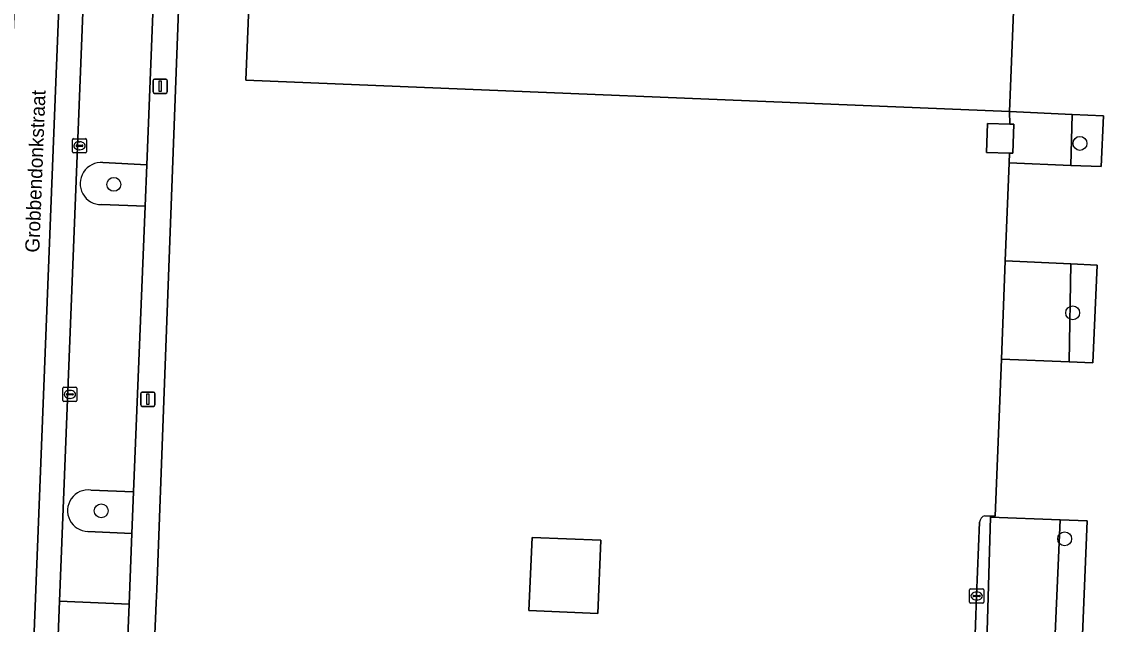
# Model space of a CAD drawing. Extents: x 160732 to 162107, y 387428 to 388479.
# Drawn here: x 161682.6 to 161758.9, y 387569.4 to 387611.8 of the extents above; entities that cross this region are included whole.
import ezdxf

# ---------------------------------------------------------------- set-up
doc = ezdxf.new("R2010")
doc.units = 0
for name, color, linetype in [('IMGEO_Boom', 7, 'Continuous'), ('IMGEO_Erf', 7, 'Continuous'), ('IMGEO_Groenvoorziening', 7, 'Continuous'), ('IMGEO_Kolk', 7, 'Continuous'), ('IMGEO_Lichtmast', 7, 'Continuous'), ('IMGEO_Muur', 7, 'Continuous'), ('IMGEO_Openbare_ruimte_label', 7, 'Continuous'), ('IMGEO_Pand', 7, 'Continuous'), ('IMGEO_Parkeervlak_open', 7, 'Continuous'), ('IMGEO_Rijbaan_lokaal_gesloten', 7, 'Continuous'), ('IMGEO_Rijbaan_lokaal_open', 7, 'Continuous'), ('IMGEO_Verkeerseiland_open', 7, 'Continuous'), ('IMGEO_Voetpad_open', 7, 'Continuous')]:
    doc.layers.add(name, color=color, linetype=linetype)

msp = doc.modelspace()

# ---------------------------------------------------------------- linework, layer by layer
at = {"layer": 'IMGEO_Boom'}
for centre in [(161757.246, 387603.257), (161689.135, 387600.371), (161756.736, 387591.32), (161688.249, 387577.378), (161756.167, 387575.405)]:
    msp.add_circle(centre, 0.489, dxfattribs=at)
at = {"layer": 'IMGEO_Erf'}
for points in [[(161751.705, 387588.058), (161751.981, 387594.98), (161752.257, 387601.886), (161752.284, 387602.571), (161750.669, 387602.615), (161750.724, 387604.666), (161752.302, 387604.623), (161752.276, 387605.501), (161698.439, 387607.705), (161699.402, 387631.238), (161714.058, 387630.638), (161715.082, 387655.655), (161695.358, 387656.493), (161695.21, 387652.777), (161695.166, 387651.674), (161695.158, 387651.477), (161694.964, 387646.491), (161694.939, 387645.836), (161692.661, 387585.122), (161692.174, 387571.838), (161692.129, 387570.906), (161691.79, 387563.2), (161723.356, 387561.738), (161749.827, 387560.516)], [(161750.549, 387577.033), (161750.941, 387577.011), (161751.263, 387577), (161751.705, 387588.058)], [(161749.585, 387560.937), (161749.745, 387565.312), (161749.963, 387571.377), (161750.175, 387576.571)]]:
    msp.add_lwpolyline(points, dxfattribs=at)
msp.add_lwpolyline([(161723.259, 387570.147), (161718.402, 387570.35), (161718.62, 387575.506), (161723.476, 387575.302)], close=True, dxfattribs=at)
msp.add_arc((161750.665, 387576.556), 0.491, 103.72434, 178.29367, dxfattribs=at)
at = {"layer": 'IMGEO_Groenvoorziening'}
for points in [[(161756.703, 387605.302), (161752.276, 387605.501), (161752.302, 387604.623), (161752.578, 387604.616), (161752.523, 387602.565), (161752.284, 387602.571), (161752.257, 387601.886), (161756.615, 387601.71)], [(161758.897, 387605.204), (161756.703, 387605.302), (161756.615, 387601.71), (161758.732, 387601.625)], [(161756.607, 387594.772), (161751.981, 387594.98), (161751.705, 387588.058), (161756.497, 387587.874)], [(161758.462, 387594.688), (161756.607, 387594.772), (161756.497, 387587.874), (161758.155, 387587.81)], [(161755.852, 387576.746), (161750.938, 387576.921), (161750.481, 387560.883), (161750.415, 387560.706), (161750.31, 387560.551), (161749.994, 387560.464), (161755.122, 387560.163)], [(161757.751, 387576.678), (161755.852, 387576.746), (161755.122, 387560.163), (161757.082, 387560.048)]]:
    msp.add_lwpolyline(points, close=True, dxfattribs=at)
for points in [[(161691.451, 387601.755), (161688.365, 387601.904)], [(161688.267, 387598.944), (161691.334, 387598.829), (161691.451, 387601.755)], [(161687.307, 387575.921), (161690.411, 387575.782), (161690.529, 387578.726)], [(161690.529, 387578.726), (161687.518, 387578.844)]]:
    msp.add_lwpolyline(points, dxfattribs=at)
for centre, radius, start, end in [((161688.242, 387600.426), 1.483, 85.24623, 270.96125), ((161687.339, 387577.388), 1.467, 82.98028, 268.76212)]:
    msp.add_arc(centre, radius, start, end, dxfattribs=at)
at = {"layer": 'IMGEO_Kolk'}
for p, q in [((161686.214, 387602.664), (161686.214, 387603.516)), ((161686.289, 387603.59), (161687.141, 387603.59)), ((161686.702, 387603.37), (161686.727, 387603.37)), ((161687.215, 387603.516), (161687.215, 387602.664)), ((161686.473, 387603.084), (161686.473, 387603.096)), ((161686.911, 387603.047), (161686.513, 387603.047)), ((161686.516, 387603.133), (161686.914, 387603.133)), ((161686.725, 387602.81), (161686.7, 387602.81)), ((161686.957, 387603.096), (161686.957, 387603.084)), ((161687.141, 387602.59), (161686.289, 387602.59)), ((161685.535, 387585.154), (161685.535, 387586.006)), ((161685.61, 387586.08), (161686.462, 387586.08)), ((161686.023, 387585.86), (161686.048, 387585.86)), ((161686.536, 387586.006), (161686.536, 387585.154)), ((161686.462, 387585.08), (161685.61, 387585.08)), ((161685.794, 387585.574), (161685.794, 387585.586)), ((161686.232, 387585.537), (161685.834, 387585.537)), ((161685.837, 387585.623), (161686.235, 387585.623)), ((161686.046, 387585.3), (161686.021, 387585.3)), ((161686.278, 387585.586), (161686.278, 387585.574)), ((161749.463, 387570.951), (161749.463, 387571.803)), ((161749.538, 387571.877), (161750.39, 387571.877)), ((161749.722, 387571.371), (161749.722, 387571.383)), ((161749.765, 387571.42), (161750.163, 387571.42)), ((161749.951, 387571.657), (161749.976, 387571.657)), ((161750.206, 387571.383), (161750.206, 387571.371)), ((161750.464, 387571.803), (161750.464, 387570.951)), ((161750.39, 387570.877), (161749.538, 387570.877)), ((161750.16, 387571.334), (161749.762, 387571.334)), ((161749.974, 387571.097), (161749.949, 387571.097))]:
    msp.add_line(p, q, dxfattribs=at)
for points in [[(161686.214, 387602.664), (161686.214, 387603.516)], [(161686.289, 387603.59), (161687.141, 387603.59)], [(161687.215, 387603.516), (161687.215, 387602.664)], [(161687.141, 387602.59), (161686.289, 387602.59)], [(161685.535, 387585.154), (161685.535, 387586.006)], [(161685.61, 387586.08), (161686.462, 387586.08)], [(161686.536, 387586.006), (161686.536, 387585.154)], [(161686.462, 387585.08), (161685.61, 387585.08)], [(161749.463, 387570.951), (161749.463, 387571.803)], [(161749.538, 387571.877), (161750.39, 387571.877)], [(161750.464, 387571.803), (161750.464, 387570.951)], [(161750.39, 387570.877), (161749.538, 387570.877)]]:
    msp.add_lwpolyline(points, dxfattribs=at)
for centre, radius, start, end in [((161686.291, 387603.514), 0.0765, 91.55205, 178.44795), ((161686.291, 387603.514), 0.0765, 91.55205, 178.44795), ((161687.139, 387603.514), 0.0765, 1.55205, 88.44795), ((161687.139, 387603.514), 0.0765, 1.55205, 88.44795), ((161686.291, 387602.666), 0.0765, 181.55205, 268.44795), ((161686.291, 387602.666), 0.0765, 181.55205, 268.44795), ((161686.513, 387603.093), 0.0403, 85.87752, 175.75265), ((161686.51, 387603.083), 0.0366, 178.93798, 274.71019), ((161686.914, 387603.09), 0.043, 264.86636, 352.45326), ((161686.918, 387603.095), 0.0386, 1.73085, 96.63898), ((161687.139, 387602.666), 0.0765, 271.55205, 358.44795), ((161687.139, 387602.666), 0.0765, 271.55205, 358.44795), ((161685.612, 387586.004), 0.0765, 91.55205, 178.44795), ((161685.612, 387586.004), 0.0765, 91.55205, 178.44795), ((161686.46, 387586.004), 0.0765, 1.55205, 88.44795), ((161686.46, 387586.004), 0.0765, 1.55205, 88.44795), ((161685.612, 387585.156), 0.0765, 181.55205, 268.44795), ((161685.612, 387585.156), 0.0765, 181.55205, 268.44795), ((161685.834, 387585.583), 0.0403, 85.87752, 175.75265), ((161685.831, 387585.573), 0.0366, 178.93798, 274.71019), ((161686.235, 387585.58), 0.043, 264.86636, 352.45326), ((161686.239, 387585.585), 0.0386, 1.73085, 96.63898), ((161686.46, 387585.156), 0.0765, 271.55205, 358.44795), ((161686.46, 387585.156), 0.0765, 271.55205, 358.44795), ((161749.54, 387571.801), 0.0765, 91.55205, 178.44795), ((161749.54, 387571.801), 0.0765, 91.55205, 178.44795), ((161749.762, 387571.38), 0.0403, 85.87752, 175.75265), ((161749.759, 387571.37), 0.0366, 178.93798, 274.71019), ((161750.163, 387571.377), 0.043, 264.86636, 352.45326), ((161750.167, 387571.382), 0.0386, 1.73085, 96.63898), ((161750.388, 387571.801), 0.0765, 1.55205, 88.44795), ((161750.388, 387571.801), 0.0765, 1.55205, 88.44795), ((161749.54, 387570.953), 0.0765, 181.55205, 268.44795), ((161749.54, 387570.953), 0.0765, 181.55205, 268.44795), ((161750.388, 387570.953), 0.0765, 271.55205, 358.44795), ((161750.388, 387570.953), 0.0765, 271.55205, 358.44795)]:
    msp.add_arc(centre, radius, start, end, dxfattribs=at)
for centre, major_axis, ratio, start_param, end_param in [((161686.701, 387603.09), (-0.387, 0.002), 0.722429, 4.712389, 7.853982), ((161686.726, 387603.09), (-0.39, 0.002), 0.717154, 1.570796, 4.712389), ((161686.022, 387585.58), (-0.387, 0.002), 0.722429, 4.712389, 7.853982), ((161686.047, 387585.58), (-0.39, 0.002), 0.717154, 1.570796, 4.712389), ((161749.95, 387571.377), (-0.387, 0.002), 0.722429, 4.712389, 7.853982), ((161749.975, 387571.377), (-0.39, 0.002), 0.717154, 1.570796, 4.712389)]:
    msp.add_ellipse(centre, major_axis=major_axis, ratio=ratio, start_param=start_param, end_param=end_param, dxfattribs=at)
at = {"layer": 'IMGEO_Lichtmast'}
for p, q in [((161691.9, 387606.879), (161691.9, 387607.679)), ((161691.9, 387607.679), (161691.9, 387606.879)), ((161692, 387607.779), (161692.79, 387607.779)), ((161692.79, 387607.779), (161692, 387607.779)), ((161692.89, 387607.679), (161692.89, 387606.879)), ((161692.89, 387606.879), (161692.89, 387607.679)), ((161692.79, 387606.779), (161692, 387606.779)), ((161692, 387606.779), (161692.79, 387606.779)), ((161691.04, 387584.835), (161691.04, 387585.635)), ((161691.04, 387585.635), (161691.04, 387584.835)), ((161691.14, 387585.735), (161691.93, 387585.735)), ((161691.93, 387585.735), (161691.14, 387585.735)), ((161692.03, 387585.635), (161692.03, 387584.835)), ((161692.03, 387584.835), (161692.03, 387585.635)), ((161691.93, 387584.735), (161691.14, 387584.735)), ((161691.14, 387584.735), (161691.93, 387584.735))]:
    msp.add_line(p, q, dxfattribs=at)
for points in [[(161692.32, 387607.654), (161692.47, 387607.654), (161692.47, 387606.904), (161692.32, 387606.904), (161692.32, 387607.654)], [(161691.46, 387585.61), (161691.61, 387585.61), (161691.61, 387584.86), (161691.46, 387584.86), (161691.46, 387585.61)]]:
    msp.add_lwpolyline(points, dxfattribs=at)
for centre, start, end in [((161692, 387607.679), 90, 180), ((161692, 387607.679), 90, 180), ((161692.79, 387607.679), 0, 90), ((161692.79, 387607.679), 360, 90), ((161692, 387606.879), 180, 270), ((161692, 387606.879), 180, 270), ((161692.79, 387606.879), 270, 0), ((161692.79, 387606.879), 270, 0), ((161691.14, 387585.635), 90, 180), ((161691.14, 387585.635), 90, 180), ((161691.93, 387585.635), 0, 90), ((161691.93, 387585.635), 360, 90), ((161691.14, 387584.835), 180, 270), ((161691.14, 387584.835), 180, 270), ((161691.93, 387584.835), 270, 0), ((161691.93, 387584.835), 270, 0)]:
    msp.add_arc(centre, 0.1, start, end, dxfattribs=at)
at = {"layer": 'IMGEO_Muur'}
msp.add_lwpolyline([(161694.939, 387645.836), (161692.661, 387585.122)], dxfattribs=at)
at = {"layer": 'IMGEO_Pand'}
for points in [[(161753.239, 387629.036), (161714.058, 387630.638), (161699.402, 387631.238), (161698.439, 387607.705), (161752.276, 387605.501), (161752.613, 387613.743), (161753.034, 387624.034)], [(161752.523, 387602.565), (161752.578, 387604.616), (161752.302, 387604.623), (161750.724, 387604.666), (161750.669, 387602.615), (161752.284, 387602.571)], [(161723.476, 387575.302), (161718.62, 387575.506), (161718.402, 387570.35), (161723.259, 387570.147)]]:
    msp.add_lwpolyline(points, close=True, dxfattribs=at)
at = {"layer": 'IMGEO_Parkeervlak_open'}
for points in [[(161689.537, 387630.301), (161692.587, 387630.145), (161693.073, 387642.276), (161693.195, 387645.324), (161693.44, 387651.439), (161688.505, 387651.6), (161685.305, 387571.023), (161690.212, 387570.815), (161690.411, 387575.782), (161687.307, 387575.921)], [(161688.365, 387601.904), (161691.451, 387601.755), (161692.472, 387627.272)], [(161687.518, 387578.844), (161690.529, 387578.726), (161691.334, 387598.829), (161688.267, 387598.944)]]:
    msp.add_lwpolyline(points, dxfattribs=at)
for centre, radius, start, end in [((161688.242, 387600.426), 1.483, 85.24623, 270.96125), ((161687.339, 387577.388), 1.467, 82.98028, 268.76212)]:
    msp.add_arc(centre, radius, start, end, dxfattribs=at)
at = {"layer": 'IMGEO_Rijbaan_lokaal_gesloten'}
for points in [[(161682.835, 387673.561), (161682.585, 387666.998), (161682.395, 387662.255), (161682.2, 387657.371), (161683.89, 387657.306), (161681.77, 387604.617), (161680.066, 387562.454), (161683.271, 387562.316), (161685.022, 387606.971)], [(161685.022, 387606.971), (161687.044, 387657.127), (161688.722, 387657.075), (161688.75, 387657.779)]]:
    msp.add_lwpolyline(points, dxfattribs=at)
at = {"layer": 'IMGEO_Rijbaan_lokaal_open'}
for points in [[(161688.505, 387651.6), (161688.722, 387657.075), (161687.044, 387657.127), (161685.022, 387606.971), (161683.271, 387562.316), (161684.928, 387562.218)], [(161684.967, 387562.525), (161685.305, 387571.023), (161688.505, 387651.6)]]:
    msp.add_lwpolyline(points, dxfattribs=at)
at = {"layer": 'IMGEO_Verkeerseiland_open'}
for points in [[(161749.827, 387560.516), (161749.994, 387560.464), (161750.31, 387560.551), (161750.415, 387560.706), (161750.481, 387560.883), (161750.938, 387576.921), (161750.941, 387577.011), (161750.549, 387577.033)], [(161750.175, 387576.571), (161749.963, 387571.377), (161749.745, 387565.312), (161749.585, 387560.937)]]:
    msp.add_lwpolyline(points, dxfattribs=at)
msp.add_arc((161750.665, 387576.556), 0.491, 103.72434, 178.29367, dxfattribs=at)
at = {"layer": 'IMGEO_Voetpad_open'}
for points in [[(161691.79, 387563.2), (161692.129, 387570.906), (161692.174, 387571.838), (161692.661, 387585.122), (161694.939, 387645.836), (161694.964, 387646.491), (161695.158, 387651.477), (161695.166, 387651.674), (161695.21, 387652.777), (161695.358, 387656.493), (161715.082, 387655.655), (161735.935, 387654.801), (161742.37, 387654.538), (161742.758, 387664.027)], [(161690.147, 387656.515), (161693.638, 387656.376), (161693.44, 387651.439), (161693.195, 387645.324), (161693.073, 387642.276), (161692.587, 387630.145), (161692.472, 387627.272), (161691.451, 387601.755), (161691.334, 387598.829), (161690.529, 387578.726), (161690.411, 387575.782), (161690.212, 387570.815), (161689.915, 387563.395), (161686.489, 387563.618)], [(161752.613, 387613.743), (161752.276, 387605.501), (161756.703, 387605.302), (161758.897, 387605.204), (161758.732, 387601.625), (161756.615, 387601.71), (161752.257, 387601.886), (161751.981, 387594.98), (161756.607, 387594.772), (161758.462, 387594.688), (161758.155, 387587.81), (161756.497, 387587.874), (161751.705, 387588.058), (161751.263, 387577), (161750.941, 387577.011), (161750.938, 387576.921), (161755.852, 387576.746), (161757.751, 387576.678), (161757.082, 387560.048)], [(161690.212, 387570.815), (161685.305, 387571.023), (161684.967, 387562.525)], [(161686.489, 387563.618), (161689.915, 387563.395), (161690.212, 387570.815)]]:
    msp.add_lwpolyline(points, dxfattribs=at)

# ---------------------------------------------------------------- texts
at = {"layer": 'IMGEO_Openbare_ruimte_label'}
msp.add_text('Grobbendonkstraat', height=1, rotation=87.76436, dxfattribs=at).set_placement((161683.877, 387595.55))

doc.saveas('drawing.dxf')
